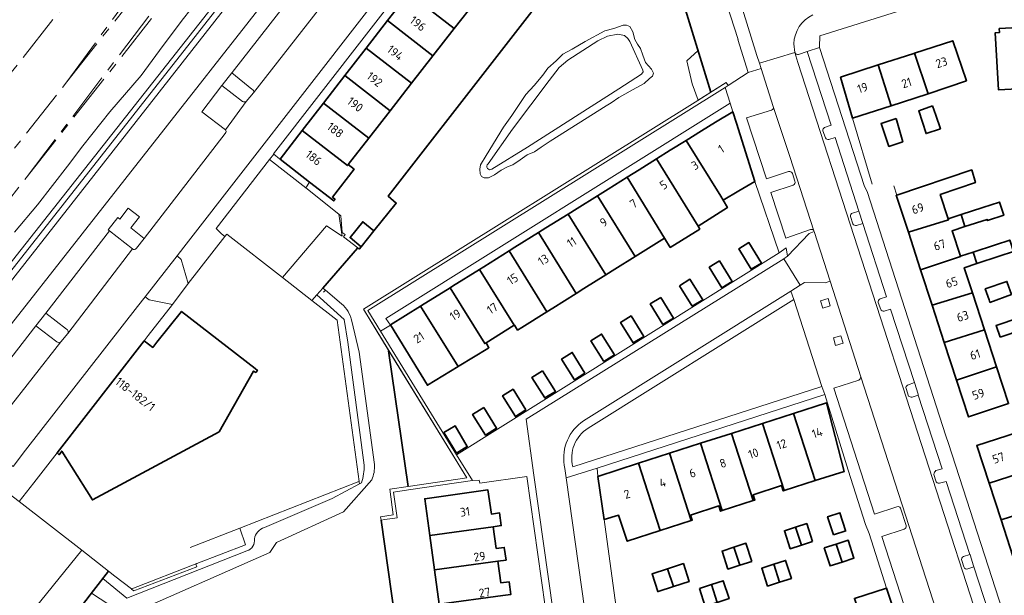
# Model space of a CAD drawing. Extents: x 150256 to 156914, y 461459 to 469481.
# Tile 329 of 656: x 155300 to 155453, y 464034 to 464124. Entities that reach past the tile are written whole.
import ezdxf
from ezdxf.enums import TextEntityAlignment as Align

# ---------------------------------------------------------------- set-up
doc = ezdxf.new("R2010")
doc.units = 0
doc.header["$LTSCALE"] = 0.75
doc.linetypes.add('AM-AS', pattern=[16, 10, -2, 2, -2])
for name, color, linetype, lineweight in [('B-RO-AM-AS_SPOOR-G', 251, 'AM-AS', 18), ('B-RO-GK-BESCHOEIING-G', 251, 'GK-BESCHOEIING', 35), ('B-RO-GR-BEPLANTING_CULTUUR_BODEMBEDEKKER-GV', 251, 'CONTINUOUS', 18), ('B-RO-GR-BEPLANTING_CULTUUR_BOSPLANTSOEN-GV', 251, 'CONTINUOUS', 18), ('B-RO-GR-BEPLANTING_CULTUUR_HEESTERS-GV', 251, 'CONTINUOUS', 18), ('B-RO-GR-GROENVOORZIENING-GV', 251, 'CONTINUOUS', 18), ('B-RO-IE-TERREINAFSCHEIDING_KUNSTMATIG_HEKWERK-G', 251, 'IE-TERREINAFSCHEIDING-KUNSTMATIG', 18), ('B-RO-IE-TERREINAFSCHEIDING_KUNSTMATIG_MUUR-G', 251, 'IE-TERREINAFSCHEIDING-KUNSTMATIG-DICHT', 18), ('B-RO-IE-TERREINAFSCHEIDING_KUNSTMATIG_MUUR-GV', 251, 'CONTINUOUS', 18), ('B-RO-KW-KUNSTWERK_GELUIDSWERING_SCHERM-G', 251, 'CONTINUOUS', 18), ('B-RO-OG-BEBOUWING-GV', 6, 'CONTINUOUS', 35), ('B-RO-OG-BEBOUWING-T18', 1, 'CONTINUOUS', 18), ('B-RO-OG-TERREIN_CULTUURSCHEIDING-GV', 251, 'CONTINUOUS', 18), ('B-RO-OG-WATER_MEER-GV', 251, 'CONTINUOUS', 18), ('B-RO-OG-WATER_SLOOT-GV', 251, 'CONTINUOUS', 18), ('B-RO-VH-VERHARDING_ASFALT-GV', 251, 'CONTINUOUS', 18), ('B-RO-VH-VERHARDING_BETONSTRAATSTEEN-GV', 251, 'CONTINUOUS', 18), ('B-RO-VH-VERHARDING_HALFVERHARDING-GV', 251, 'CONTINUOUS', 18), ('B-RO-VH-VERHARDING_TEGEL-GV', 251, 'CONTINUOUS', 18)]:
    doc.layers.add(name, color=color, linetype=linetype, lineweight=lineweight)
doc.styles.add('NLCS-ISO-M200-T18', font='NLCS-ISO.ttf', dxfattribs={"height": 360})
doc.linetypes.add('GK-BESCHOEIING', pattern='A,30,-5,[1,NLCS.SHX,S=1,R=0,X=0,Y=0],-5', length=40)
doc.linetypes.add('IE-TERREINAFSCHEIDING-KUNSTMATIG', pattern='A,4,[82,NLCS.SHX,S=0.75,R=90,X=0,Y=0],4,-2', length=10)
doc.linetypes.add('IE-TERREINAFSCHEIDING-KUNSTMATIG-DICHT', pattern='A,8,-1,[82,NLCS.SHX,S=0.75,R=90,X=0,Y=0],-1', length=10)

msp = doc.modelspace()

# ---------------------------------------------------------------- linework, layer by layer
at = {"layer": 'B-RO-AM-AS_SPOOR-G'}
for points in [[(155134.281, 463907.631), (155211.056, 464004.657), (155369.251, 464205.586)], [(155300.611, 464099.082), (155360.984, 464178.704)], [(155300.611, 464099.082), (155362.427, 464177.601)], [(155306.956, 464114.013), (155334.905, 464152.335)], [(155306.956, 464114.013), (155336.312, 464151.301)], [(155263.573, 464058.908), (155306.956, 464114.013)], [(155287.43, 464082.339), (155300.611, 464099.082)]]:
    msp.add_lwpolyline(points, dxfattribs=at)
at = {"layer": 'B-RO-GK-BESCHOEIING-G'}
for points in [[(155354.624, 464090.871), (155358.09, 464095.172), (155356.851, 464096.232), (155389.84, 464138.741), (155390.979, 464137.857), (155395.489, 464143.547), (155396.923, 464142.276), (155398.184, 464140.745), (155398.808, 464138.863), (155406.93, 464112.398)], [(155352.069, 464088.185), (155346.679, 464081.996)], [(155352.344, 464088.035), (155352.65, 464088.415)], [(155346.809, 464081.343), (155347.085, 464081.655)], [(155359.914, 464051.194), (155356.863, 464072.254)], [(155362.34, 463999.32), (155355.732, 464045.961)], [(155313.402, 464038.048), (155311.092, 464035.048)], [(155311.092, 464035.048), (155306.485, 464029.003)]]:
    msp.add_lwpolyline(points, dxfattribs=at)
at = {"layer": 'B-RO-GR-BEPLANTING_CULTUUR_BODEMBEDEKKER-GV'}
for points in [[(155340.4, 464083.636), (155347.232, 464091.67), (155349.528, 464090.153), (155349.692, 464090.045), (155349.171, 464093.464), (155344.034, 464097.565), (155338.417, 464101.933), (155330.103, 464091.24), (155330.876, 464090.449), (155331.482, 464089.988), (155331.766, 464090.352)], [(155289.663, 464037.334), (155294.485, 464033.535), (155294.528, 464033.59), (155295.089, 464034.301), (155300.236, 464030.178), (155309.251, 464041.277), (155299.551, 464048.822), (155297.981, 464050.043), (155288.722, 464038.113)]]:
    msp.add_lwpolyline(points, close=True, dxfattribs=at)
at = {"layer": 'B-RO-GR-BEPLANTING_CULTUUR_BOSPLANTSOEN-GV'}
for points in [[(155392.637, 464112.918), (155396.179, 464115.214), (155396.406, 464115.586), (155396.392, 464115.824), (155394.331, 464120.265), (155394.066, 464120.728), (155393.511, 464121.179), (155392.492, 464121.399), (155390.888, 464121.1), (155389.378, 464120.356), (155384.737, 464117.379), (155383.374, 464116.225), (155381.829, 464114.222), (155376.148, 464106.681), (155372.338, 464101.256)], [(155372.939, 464100.464), (155378.455, 464103.854), (155392.637, 464112.918)]]:
    msp.add_lwpolyline(points, dxfattribs=at)
msp.add_lwpolyline([(155372.338, 464101.256, 0.9933473), (155372.939, 464100.464)], format="xyb", dxfattribs=at)
at = {"layer": 'B-RO-GR-BEPLANTING_CULTUUR_HEESTERS-GV'}
msp.add_lwpolyline([(155344.624, 464098.445), (155340.036, 464101.988), (155339.959, 464102.052), (155339.076, 464102.78), (155338.417, 464101.933), (155344.034, 464097.565)], close=True, dxfattribs=at)
at = {"layer": 'B-RO-GR-GROENVOORZIENING-GV'}
for points in [[(155116.174, 463851.981), (155156.636, 463904.508), (155216.117, 463980.966), (155232.269, 464001.833), (155266.625, 464045.914), (155358.47, 464162.41), (155380.988, 464191.245)], [(155326.264, 464125.365), (155324.847, 464123.575), (155321.333, 464118.885), (155318.479, 464115.01), (155313.627, 464109.351), (155309.418, 464104.072), (155307.015, 464100.905), (155302.392, 464094.888), (155298.827, 464090.688)], [(155429.928, 464093.952), (155428.941, 464093.613)], [(155429.558, 464091.724), (155430.555, 464092.03), (155429.928, 464093.952)], [(155428.623, 464093.092), (155428.974, 464091.955)], [(155437.245, 464066.37), (155437.601, 464065.225)], [(155439.151, 464065.369), (155439.124, 464065.496), (155438.54, 464067.315), (155437.472, 464066.915)], [(155438.212, 464065.065), (155439.151, 464065.369)], [(155446.834, 464038.401), (155447.774, 464038.725), (155447.722, 464038.836), (155447.2, 464040.546), (155447.131, 464040.619), (155446.17, 464040.288)], [(155445.905, 464039.686), (155446.241, 464038.677)]]:
    msp.add_lwpolyline(points, dxfattribs=at)
for points in [[(155428.941, 464093.613, 0.4492854), (155428.623, 464093.092)], [(155428.974, 464091.955, 0.3344131), (155429.558, 464091.724)], [(155437.472, 464066.915, 0.3683393), (155437.245, 464066.37)], [(155437.601, 464065.225, 0.1962294), (155438.212, 464065.065)], [(155446.17, 464040.288, 0.4370165), (155445.905, 464039.686)], [(155446.241, 464038.677, 0.5766143), (155446.834, 464038.401)]]:
    msp.add_lwpolyline(points, format="xyb", dxfattribs=at)
for points in [[(155425.488, 464079.208), (155425.135, 464080.355), (155423.988, 464080.003), (155424.341, 464078.856)], [(155427.459, 464073.445), (155427.106, 464074.592), (155425.959, 464074.24), (155426.312, 464073.093)]]:
    msp.add_lwpolyline(points, close=True, dxfattribs=at)
at = {"layer": 'B-RO-IE-TERREINAFSCHEIDING_KUNSTMATIG_HEKWERK-G'}
for points in [[(155344.034, 464097.565), (155344.624, 464098.445)], [(155344.034, 464097.565), (155349.49, 464093.21)], [(155349.668, 464090.62), (155349.49, 464093.21)], [(155349.668, 464090.62), (155350.129, 464090.298)]]:
    msp.add_lwpolyline(points, dxfattribs=at)
at = {"layer": 'B-RO-IE-TERREINAFSCHEIDING_KUNSTMATIG_MUUR-G'}
for points in [[(155404.889, 464111.116), (155409.321, 464113.9), (155409.649, 464113.432)], [(155355.662, 464075.293), (155353.696, 464078.489), (155409.178, 464113.155)], [(155404.889, 464111.116), (155352.977, 464078.687), (155369.053, 464052.502), (155359.914, 464051.194)], [(155428.945, 464108.377), (155431.967, 464098.113)], [(155435.346, 464097.858), (155435.826, 464096.436)], [(155367.423, 464056.106), (155355.662, 464075.293)], [(155352.296, 464051.951), (155333.773, 464044.708)], [(155359.914, 464051.194), (155357.068, 464050.768), (155357.617, 464046.758), (155355.646, 464046.447), (155355.732, 464045.961)], [(155355.732, 464045.961), (155356.289, 464046.059), (155358.212, 464046.315), (155357.651, 464050.285), (155359.992, 464050.67), (155369.931, 464052.085)], [(155326.086, 464041.72), (155333.773, 464044.708)], [(155327.122, 464039.199), (155317.019, 464035.286)]]:
    msp.add_lwpolyline(points, dxfattribs=at)
at = {"layer": 'B-RO-IE-TERREINAFSCHEIDING_KUNSTMATIG_MUUR-GV'}
for points in [[(155464.945, 464299.568), (155464.956, 464299.581), (155464.266, 464300.167), (155463.852, 464299.557), (155461.975, 464296.171), (155459.388, 464291.115), (155456.376, 464285.858), (155447.254, 464272.349), (155446.574, 464271.343), (155439.242, 464261.577), (155432.637, 464254.009), (155413.348, 464231.91), (155406.028, 464222.991), (155380.988, 464191.245), (155358.47, 464162.41), (155266.625, 464045.914), (155232.269, 464001.833), (155216.117, 463980.966), (155156.636, 463904.508), (155116.174, 463851.981)], [(155119.645, 463855.422), (155138.547, 463880.029), (155140.51, 463882.584), (155204.788, 463965.338), (155228.776, 463996.22), (155270.955, 464049.907), (155285.885, 464068.911), (155337.845, 464135.049)]]:
    msp.add_lwpolyline(points, dxfattribs=at)
at = {"layer": 'B-RO-KW-KUNSTWERK_GELUIDSWERING_SCHERM-G'}
msp.add_lwpolyline([(155064.889, 463786.858), (155070.394, 463792.662), (155078.894, 463803.555), (155097.658, 463828.104), (155116.174, 463851.981), (155156.636, 463904.508), (155216.117, 463980.966), (155232.269, 464001.833), (155266.625, 464045.914), (155358.47, 464162.41), (155380.988, 464191.245), (155406.028, 464222.991), (155413.348, 464231.91), (155439.241, 464261.576)], dxfattribs=at)
at = {"layer": 'B-RO-OG-BEBOUWING-GV'}
for points in [[(155360.057, 464127.779), (155367.098, 464122.302), (155370.419, 464126.56), (155363.368, 464132.044)], [(155356.745, 464123.513), (155363.777, 464118.044), (155367.098, 464122.302), (155360.057, 464127.779)], [(155353.434, 464119.248), (155360.456, 464113.786), (155363.777, 464118.044), (155356.745, 464123.513)], [(155456.13, 464112.369), (155455.622, 464122.483), (155451.72, 464122.275), (155451.753, 464121.657), (155451.108, 464121.623), (155451.579, 464112.788), (155454.552, 464112.947), (155454.587, 464112.287)], [(155438.569, 464118.469), (155440.691, 464112.153), (155446.627, 464114.185), (155444.5, 464120.398)], [(155360.456, 464113.786), (155353.434, 464119.248), (155350.123, 464114.982), (155357.135, 464109.528)], [(155440.691, 464112.153), (155438.569, 464118.469), (155438.444, 464118.428), (155432.917, 464116.63), (155434.937, 464110.303), (155438.587, 464111.476)], [(155432.917, 464116.63), (155427.074, 464114.73), (155428.945, 464108.377), (155434.937, 464110.303)], [(155346.812, 464110.716), (155353.814, 464105.27), (155357.135, 464109.528), (155350.123, 464114.982)], [(155353.814, 464105.27), (155346.812, 464110.716), (155343.5, 464106.451), (155350.493, 464101.012), (155350.636, 464101.195)], [(155410.331, 464109.337), (155407.669, 464107.764), (155405.463, 464106.387), (155403.082, 464104.902), (155408.469, 464096.266), (155408.831, 464095.645), (155411.272, 464097.076), (155413.783, 464098.549), (155410.894, 464107.579)], [(155441.353, 464110.262), (155439.215, 464109.514), (155440.35, 464105.973), (155442.595, 464106.715), (155441.856, 464108.824)], [(155435.725, 464108.293), (155433.378, 464107.559), (155434.59, 464103.975), (155436.73, 464104.699)], [(155340.036, 464101.988), (155344.624, 464098.445), (155348.407, 464095.523), (155348.598, 464095.762), (155348.184, 464096.104), (155351.546, 464100.446), (155350.636, 464101.195), (155350.493, 464101.012), (155343.5, 464106.451)], [(155408.831, 464095.645), (155408.469, 464096.266), (155403.082, 464104.902), (155400.635, 464103.375), (155398.501, 464102.043), (155404.945, 464091.589), (155409.514, 464094.479)], [(155404.945, 464091.589), (155398.501, 464102.043), (155395.808, 464100.363), (155393.92, 464099.185), (155399.743, 464089.749), (155400.636, 464088.301), (155405.225, 464091.134)], [(155437.603, 464090.644), (155443.841, 464092.599), (155443.792, 464092.749), (155442.565, 464096.506), (155448.023, 464098.357), (155447.454, 464100.326), (155435.826, 464096.436), (155435.731, 464096.404)], [(155389.338, 464096.327), (155395.167, 464086.881), (155396.853, 464087.938), (155399.743, 464089.749), (155393.92, 464099.185), (155390.98, 464097.352)], [(155384.756, 464093.469), (155390.607, 464084.023), (155392.032, 464084.916), (155395.167, 464086.881), (155389.338, 464096.327), (155386.153, 464094.34)], [(155446.4, 464091.531), (155449.827, 464092.65), (155449.895, 464092.454), (155452.427, 464093.281), (155451.751, 464095.349), (155449.185, 464094.511), (155445.797, 464093.404)], [(155352.65, 464088.415), (155354.624, 464090.871), (155352.878, 464092.291), (155350.905, 464089.835)], [(155390.607, 464084.023), (155384.756, 464093.469), (155381.325, 464091.328), (155380.176, 464090.611), (155386.045, 464081.163), (155387.211, 464081.894)], [(155443.841, 464092.599), (155437.603, 464090.644), (155439.496, 464084.822), (155445.703, 464086.896), (155445.696, 464086.916), (155444.403, 464090.879), (155446.4, 464091.531), (155445.797, 464093.404), (155443.792, 464092.749)], [(155375.595, 464087.753), (155381.478, 464078.3), (155382.39, 464078.872), (155386.045, 464081.163), (155380.176, 464090.611), (155376.498, 464088.316)], [(155414.824, 464085.859), (155412.844, 464089.044), (155411.256, 464088.055), (155413.209, 464084.914)], [(155451.113, 464088.695), (155447.684, 464087.565), (155448.263, 464085.809), (155451.692, 464086.939), (155453.94, 464087.68), (155453.361, 464089.436)], [(155371.013, 464084.894), (155376.4, 464076.221), (155376.438, 464076.245), (155376.935, 464075.452), (155377.569, 464075.849), (155381.478, 464078.3), (155375.595, 464087.753), (155371.67, 464085.304)], [(155441.289, 464079.306), (155447.545, 464081.254), (155446.272, 464085.153), (155448.263, 464085.809), (155447.684, 464087.565), (155445.696, 464086.916), (155445.703, 464086.896), (155439.496, 464084.822)], [(155408.644, 464082.044), (155410.242, 464083.023), (155408.268, 464086.198), (155406.677, 464085.208)], [(155366.432, 464082.036), (155371.83, 464073.358), (155372.06, 464073.502), (155376.4, 464076.221), (155371.013, 464084.894), (155366.843, 464082.292)], [(155402.09, 464082.357), (155404.055, 464079.197), (155405.673, 464080.162), (155403.69, 464083.352)], [(155450.132, 464080.142), (155450.261, 464079.767), (155453.639, 464080.967), (155452.964, 464082.867), (155452.909, 464083.025), (155449.539, 464081.86)], [(155361.851, 464079.178), (155367.705, 464069.806), (155367.865, 464069.904), (155372.295, 464072.611), (155372.486, 464072.728), (155372.06, 464073.502), (155371.83, 464073.358), (155366.432, 464082.036), (155362.015, 464079.28)], [(155399.147, 464080.528), (155397.525, 464079.52), (155399.495, 464076.351), (155401.136, 464077.328)], [(155441.289, 464079.306), (155443.159, 464073.553), (155449.428, 464075.486), (155447.545, 464081.254)], [(155318.924, 464073.778), (155305.415, 464056.388), (155305.721, 464056.117), (155306.152, 464056.672), (155307.639, 464054.303), (155310.905, 464049.099), (155330.6, 464059.674), (155335.932, 464069.092), (155336.271, 464068.879), (155336.527, 464069.208), (155336.186, 464069.473), (155324.761, 464078.355), (155320.898, 464073.592), (155320.266, 464072.764)], [(155367.705, 464069.806), (155361.851, 464079.178), (155357.188, 464076.268), (155362.922, 464066.884)], [(155396.53, 464074.472), (155394.544, 464077.667), (155392.921, 464076.658), (155394.898, 464073.478)], [(155451.847, 464074.362), (155455.372, 464075.556), (155454.759, 464077.367), (155451.234, 464076.173)], [(155445.068, 464067.678), (155451.299, 464069.758), (155449.428, 464075.486), (155443.159, 464073.553)], [(155390.319, 464070.589), (155391.968, 464071.629), (155389.979, 464074.829), (155388.323, 464073.799)], [(155387.394, 464068.793), (155385.408, 464071.987), (155383.753, 464070.959), (155385.74, 464067.763)], [(155451.299, 464069.758), (155445.068, 464067.678), (155446.921, 464061.978), (155453.163, 464064.048)], [(155380.806, 464069.126), (155379.16, 464068.104), (155381.14, 464064.919), (155382.804, 464065.912)], [(155378.228, 464063.071), (155376.231, 464066.283), (155374.591, 464065.263), (155376.6, 464062.032)], [(155371.675, 464063.45), (155369.934, 464062.369), (155371.931, 464059.159), (155373.676, 464060.231)], [(155419.784, 464062.533), (155423.156, 464052.082), (155427.645, 464053.529), (155424.904, 464064.182)], [(155414.968, 464060.982), (155418.34, 464050.529), (155423.156, 464052.082), (155419.784, 464062.533)], [(155367.453, 464056.335), (155369.116, 464057.362), (155367.233, 464060.614), (155365.484, 464059.538)], [(155418.34, 464050.529), (155414.968, 464060.982), (155410.152, 464059.43), (155413.524, 464048.977), (155413.779, 464049.059), (155413.513, 464049.885), (155417.9, 464051.308), (155418.179, 464050.477)], [(155405.335, 464057.879), (155408.708, 464047.423), (155413.524, 464048.977), (155410.152, 464059.43)], [(155456.416, 464053.706), (155454.503, 464059.58), (155448.235, 464057.539), (155450.145, 464051.674)], [(155400.519, 464056.328), (155403.89, 464045.878), (155404.042, 464045.927), (155403.797, 464046.738), (155408.177, 464048.18), (155408.453, 464047.341), (155408.708, 464047.423), (155405.335, 464057.879)], [(155399.075, 464044.322), (155403.89, 464045.878), (155400.519, 464056.328), (155395.703, 464054.777)], [(155390.387, 464046.03), (155392.615, 464046.715), (155393.955, 464042.667), (155399.075, 464044.322), (155395.703, 464054.777), (155389.408, 464052.749), (155390.354, 464046.02)], [(155452, 464045.977), (155458.26, 464048.042), (155456.416, 464053.706), (155450.145, 464051.674)], [(155363.281, 464043.587), (155373.13, 464044.937), (155374.388, 464045.109), (155374.119, 464047.063), (155372.855, 464046.889), (155372.302, 464050.663), (155362.503, 464049.263)], [(155453.833, 464040.349), (155460.121, 464042.325), (155458.26, 464048.042), (155452, 464045.977)], [(155425.976, 464043.684), (155427.874, 464044.287), (155427.864, 464044.318), (155426.981, 464047.088), (155425.073, 464046.47)], [(155364.015, 464038.23), (155373.878, 464039.582), (155375.138, 464039.752), (155374.854, 464041.716), (155373.604, 464041.553), (155373.13, 464044.937), (155363.281, 464043.587)], [(155420.106, 464044.86), (155418.371, 464044.298), (155419.277, 464041.503), (155421.009, 464042.062)], [(155422.74, 464042.62), (155421.832, 464045.419), (155420.106, 464044.86), (155421.009, 464042.062)], [(155411.434, 464038.951), (155410.52, 464041.753), (155408.671, 464041.154), (155409.581, 464038.347)], [(155413.286, 464039.555), (155412.378, 464042.355), (155410.52, 464041.753), (155411.434, 464038.951)], [(155424.554, 464041.637), (155425.459, 464038.846), (155427.309, 464039.446), (155426.404, 464042.236)], [(155427.309, 464039.446), (155429.159, 464040.046), (155428.27, 464042.841), (155426.404, 464042.236)], [(155364.748, 464032.881), (155374.626, 464034.235), (155375.88, 464034.413), (155375.608, 464036.379), (155374.346, 464036.2), (155373.878, 464039.582), (155364.015, 464038.23)], [(155400.226, 464038.417), (155401.123, 464035.634), (155403.558, 464036.418), (155402.665, 464039.207)], [(155416.701, 464039.091), (155414.852, 464038.494), (155415.758, 464035.701), (155417.606, 464036.3)], [(155416.701, 464039.091), (155417.606, 464036.3), (155419.454, 464036.899), (155418.55, 464039.687)], [(155401.123, 464035.634), (155400.226, 464038.417), (155397.802, 464037.631), (155398.688, 464034.849), (155398.733, 464034.863)], [(155405.163, 464035.35), (155406.068, 464032.559), (155407.922, 464033.16), (155407.017, 464035.949)], [(155407.922, 464033.16), (155409.775, 464033.761), (155408.871, 464036.548), (155407.017, 464035.949)], [(155432.582, 464023.399), (155437.628, 464025.042), (155434.189, 464035.387), (155429.232, 464033.788)]]:
    msp.add_lwpolyline(points, close=True, dxfattribs=at)
at = {"layer": 'B-RO-OG-TERREIN_CULTUURSCHEIDING-GV'}
for points in [[(155372.364, 464170.78), (155341.85, 464131.905), (155289.977, 464065.817), (155274.998, 464046.734), (155233.275, 463993.577), (155208.865, 463962.17), (155146.824, 463882.344)], [(155331.564, 464106.58), (155327.907, 464109.367), (155330.993, 464113.418), (155331.063, 464113.506), (155332.567, 464115.41), (155332.591, 464115.441), (155345.331, 464131.817), (155348.942, 464129.02)], [(155293.799, 464065.425), (155302.136, 464076.143), (155303.651, 464078.108), (155313.535, 464090.865), (155313.352, 464091.008), (155314.864, 464092.942), (155315.163, 464092.703), (155316.474, 464094.375), (155318.2, 464093.04), (155316.885, 464091.332), (155318.927, 464089.707), (155331.528, 464106.004)], [(155353.082, 464054.508), (155350.556, 464073.585), (155350.011, 464077.1), (155345.744, 464080.923), (155344.994, 464080.062), (155348.908, 464077.018), (155352.308, 464051.953)], [(155385.528, 464054.221), (155424.178, 464066.697), (155419.816, 464080.201), (155387.887, 464060.215)], [(155337.622, 464044.79), (155348.135, 464049.311), (155352.357, 464051.588), (155352.32, 464051.863), (155352.308, 464051.953), (155352.296, 464051.951), (155333.773, 464044.708), (155334.66, 464042.123), (155327.122, 464039.199), (155326.959, 464039.136), (155327.118, 464038.723), (155317.36, 464034.97), (155316.994, 464035.254), (155316.975, 464035.269), (155314.395, 464037.276), (155313.402, 464038.048)], [(155352.308, 464051.953), (155352.32, 464051.863), (155352.357, 464051.588), (155352.691, 464051.768)], [(155313.402, 464038.048), (155312.525, 464036.909), (155316.233, 464033.824), (155334.893, 464041.197)]]:
    msp.add_lwpolyline(points, dxfattribs=at)
for points in [[(155406.93, 464112.398), (155409.321, 464113.9), (155409.649, 464113.432), (155412.756, 464115.438), (155411.122, 464120.593), (155411.162, 464120.595), (155404.627, 464140.918), (155398.698, 464139.194), (155398.808, 464138.863), (155404.941, 464118.878), (155403.187, 464117.245), (155404.049, 464113.681), (155404.951, 464111.155)], [(155349.171, 464093.464), (155349.692, 464090.045), (155349.528, 464090.153), (155347.232, 464091.67), (155340.4, 464083.636), (155344.994, 464080.062), (155345.744, 464080.923), (155346.679, 464081.996), (155352.069, 464088.185), (155352.102, 464088.223), (155349.89, 464089.945), (155350.129, 464090.298), (155349.668, 464090.62), (155349.49, 464093.21)], [(155300.236, 464030.178), (155303.714, 464031.092), (155306.485, 464029.003), (155310.746, 464034.594), (155311.092, 464035.048), (155312.525, 464036.909), (155313.402, 464038.048), (155309.251, 464041.277)]]:
    msp.add_lwpolyline(points, close=True, dxfattribs=at)
for points in [[(155331.528, 464106.004, 0.3646786), (155331.564, 464106.58)], [(155387.887, 464060.215, 0.3351308), (155385.528, 464054.221)], [(155352.691, 464051.768, 0.0967247), (155353.082, 464054.508)], [(155336.065, 464043.03, -0.2915252), (155337.622, 464044.79)], [(155334.893, 464041.197, 0.3710299), (155336.065, 464043.03)]]:
    msp.add_lwpolyline(points, format="xyb", dxfattribs=at)
at = {"layer": 'B-RO-OG-WATER_MEER-GV'}
for points in [[(155389.84, 464138.741), (155356.851, 464096.232), (155358.09, 464095.172), (155354.624, 464090.871), (155352.65, 464088.415), (155352.344, 464088.035), (155352.102, 464088.223), (155352.069, 464088.185), (155346.679, 464081.996), (155347.085, 464081.655), (155349.576, 464079.559)], [(155361.521, 464005.1), (155355.732, 464045.961), (155355.646, 464046.447), (155357.617, 464046.758), (155357.068, 464050.768), (155359.914, 464051.194), (155356.863, 464072.254), (155356.843, 464072.389), (155352.977, 464078.687), (155404.889, 464111.116), (155404.951, 464111.155), (155404.049, 464113.681), (155403.187, 464117.245), (155404.941, 464118.878), (155398.808, 464138.863)], [(155351.206, 464076.841), (155352.306, 464072.016), (155354.708, 464054.566)], [(155354.29, 464052.216), (155349.881, 464047.226), (155339.466, 464042.481), (155338.46, 464040.932), (155316.129, 464031.083), (155310.746, 464034.594), (155306.485, 464029.003), (155300.765, 464021.71), (155299.576, 464022.655), (155266.436, 463979.986), (155267.588, 463979.086), (155261.933, 463971.73), (155258.219, 463967.034), (155258.203, 463967.014), (155257.125, 463965.616), (155253.544, 463960.855), (155247.93, 463953.68), (155246.736, 463954.598), (155213.559, 463912.008), (155214.748, 463911.077), (155209.088, 463903.772), (155206.483, 463900.472), (155208.03, 463899.101)]]:
    msp.add_lwpolyline(points, dxfattribs=at)
msp.add_lwpolyline([(155376.204, 464101.139), (155375.476, 464100.874), (155374.351, 464100.278), (155373.325, 464099.55), (155372.432, 464099.12), (155371.737, 464099.12), (155371.307, 464099.319), (155371.141, 464099.716), (155371.075, 464100.444), (155371.174, 464101.106), (155372.068, 464102.595), (155374.715, 464106.963), (155376.039, 464108.783), (155378.19, 464112.026), (155379.513, 464113.416), (155380.87, 464115.037), (155381.631, 464116.129), (155382.922, 464117.287), (155383.947, 464118.28), (155385.403, 464119.074), (155387.422, 464120.265), (155390.466, 464121.953), (155391.856, 464122.284), (155393.345, 464122.813), (155393.842, 464122.813), (155394.371, 464122.615), (155394.834, 464121.788), (155395.132, 464120.563), (155395.529, 464119.868), (155395.992, 464119.173), (155396.39, 464118.148), (155396.787, 464117.022), (155397.746, 464115.964), (155398.011, 464115.368), (155397.879, 464114.905), (155397.415, 464114.508), (155396.588, 464113.746), (155395.364, 464113.085), (155392.65, 464111.596), (155391.459, 464110.735), (155390.665, 464110.272), (155381.962, 464104.812), (155380.572, 464103.852), (155379.546, 464103.124), (155378.421, 464102.694), (155377.329, 464101.9)], close=True, dxfattribs=at)
for points in [[(155349.576, 464079.559, -0.1590909), (155351.206, 464076.841)], [(155354.708, 464054.566, -0.1165417), (155354.29, 464052.216)]]:
    msp.add_lwpolyline(points, format="xyb", dxfattribs=at)
at = {"layer": 'B-RO-OG-WATER_SLOOT-GV'}
for points in [[(155376.204, 464101.139), (155377.329, 464101.9), (155378.421, 464102.694), (155379.546, 464103.124), (155380.572, 464103.852), (155381.962, 464104.812), (155390.665, 464110.272), (155391.459, 464110.735), (155392.65, 464111.596), (155395.364, 464113.085), (155396.588, 464113.746), (155397.415, 464114.508), (155397.879, 464114.905), (155398.011, 464115.368), (155397.746, 464115.964), (155396.787, 464117.022), (155396.39, 464118.148), (155395.992, 464119.173), (155395.529, 464119.868), (155395.132, 464120.563), (155394.834, 464121.788), (155394.371, 464122.615), (155393.842, 464122.813), (155393.345, 464122.813), (155391.856, 464122.284), (155390.466, 464121.953), (155387.422, 464120.265), (155385.403, 464119.074), (155383.947, 464118.28), (155382.922, 464117.287), (155381.631, 464116.129), (155380.87, 464115.037), (155379.513, 464113.416), (155378.19, 464112.026), (155376.039, 464108.783), (155374.715, 464106.963), (155372.068, 464102.595), (155371.174, 464101.106), (155371.075, 464100.444), (155371.141, 464099.716), (155371.307, 464099.319), (155371.737, 464099.12), (155372.432, 464099.12), (155373.325, 464099.55), (155374.351, 464100.278), (155375.476, 464100.874)], [(155356.843, 464072.389), (155356.863, 464072.254), (155359.914, 464051.194), (155369.053, 464052.502)]]:
    msp.add_lwpolyline(points, close=True, dxfattribs=at)
for points in [[(155372.338, 464101.256), (155376.148, 464106.681), (155381.829, 464114.222), (155383.374, 464116.225), (155384.737, 464117.379), (155389.378, 464120.356), (155390.888, 464121.1), (155392.492, 464121.399), (155393.511, 464121.179), (155394.066, 464120.728), (155394.331, 464120.265), (155396.392, 464115.824), (155396.406, 464115.586), (155396.179, 464115.214)], [(155396.179, 464115.214), (155392.637, 464112.918), (155378.455, 464103.854), (155372.939, 464100.464)], [(155346.679, 464081.996), (155345.744, 464080.923), (155350.011, 464077.1), (155350.556, 464073.585), (155353.082, 464054.508)], [(155349.576, 464079.559), (155347.085, 464081.655), (155346.679, 464081.996)], [(155354.708, 464054.566), (155352.306, 464072.016), (155351.206, 464076.841)], [(155334.893, 464041.197), (155316.233, 464033.824), (155312.525, 464036.909), (155311.092, 464035.048), (155310.746, 464034.594), (155316.129, 464031.083), (155338.46, 464040.932), (155339.466, 464042.481), (155349.881, 464047.226), (155354.29, 464052.216)], [(155352.691, 464051.768), (155352.357, 464051.588), (155348.135, 464049.311), (155337.622, 464044.79)]]:
    msp.add_lwpolyline(points, dxfattribs=at)
for points in [[(155372.939, 464100.464, -0.9933473), (155372.338, 464101.256)], [(155351.206, 464076.841, 0.1590909), (155349.576, 464079.559)], [(155353.082, 464054.508, -0.0967247), (155352.691, 464051.768)], [(155354.29, 464052.216, 0.1165417), (155354.708, 464054.566)], [(155337.622, 464044.79, 0.2915252), (155336.065, 464043.03)], [(155336.065, 464043.03, -0.3710299), (155334.893, 464041.197)]]:
    msp.add_lwpolyline(points, format="xyb", dxfattribs=at)
at = {"layer": 'B-RO-VH-VERHARDING_ASFALT-GV'}
for points in [[(155457.682, 464284.517), (155453.279, 464278.128), (155448.266, 464271.107), (155442.349, 464262.966), (155437.161, 464256.188), (155435.871, 464254.812), (155433.956, 464252.51), (155427.883, 464245.587), (155420.03, 464236.811), (155411.984, 464227.263), (155405.402, 464219.076), (155402.594, 464215.584), (155371.439, 464176.393), (155338.56, 464134.488), (155286.653, 464068.331), (155289.977, 464065.817), (155341.85, 464131.905), (155372.364, 464170.78)], [(155297.443, 464062.024), (155296.275, 464060.492), (155294.093, 464057.702), (155298.595, 464054.265), (155300.536, 464056.802), (155317.901, 464079.142), (155319.092, 464080.634), (155324.059, 464086.986), (155325.104, 464088.335), (155353.107, 464124.371), (155354.94, 464126.708), (155350.419, 464130.238), (155349.555, 464129.111)], [(155348.942, 464129.02), (155335.898, 464112.288), (155334.792, 464110.945), (155331.564, 464106.58)], [(155331.528, 464106.004), (155318.927, 464089.707), (155317.731, 464088.196)], [(155317.115, 464088.068), (155307.077, 464074.932), (155306.005, 464073.655), (155297.411, 464062.648)]]:
    msp.add_lwpolyline(points, dxfattribs=at)
msp.add_lwpolyline([(155419.961, 464118.569), (155414.507, 464116.901), (155414.768, 464116.075), (155416.633, 464110.18), (155419.202, 464102.416), (155422.952, 464090.848), (155422.975, 464090.776), (155425.454, 464083.057), (155430.221, 464068.189), (155444.602, 464023.654), (155450.092, 464025.424), (155420.446, 464117)], close=True, dxfattribs=at)
for points in [[(155331.564, 464106.58, -0.3646786), (155331.528, 464106.004)], [(155317.731, 464088.196, -0.5261929), (155317.115, 464088.068)]]:
    msp.add_lwpolyline(points, format="xyb", dxfattribs=at)
at = {"layer": 'B-RO-VH-VERHARDING_BETONSTRAATSTEEN-GV'}
for points in [[(155414.56, 464135.422), (155409.249, 464133.746), (155409.633, 464132.536), (155414.053, 464118.082), (155414.507, 464116.901), (155419.961, 464118.569), (155419.825, 464119.903)], [(155348.942, 464129.02), (155345.331, 464131.817), (155332.591, 464115.441), (155332.567, 464115.41), (155335.682, 464112.887)], [(155335.898, 464112.288), (155348.942, 464129.02)], [(155419.961, 464118.569), (155420.446, 464117), (155450.092, 464025.424), (155450.464, 464025.53)], [(155424.604, 464106.915), (155425.6, 464107.294), (155421.899, 464118.705), (155420.566, 464118.241)], [(155330.993, 464113.418), (155327.907, 464109.367), (155331.564, 464106.58), (155334.792, 464110.945)], [(155334.207, 464110.937), (155330.993, 464113.418)], [(155416.339, 464109.625), (155412.477, 464108.41), (155415.567, 464098.973), (155419.004, 464100.101)], [(155422.952, 464090.848), (155419.202, 464102.416), (155416.633, 464110.18)], [(155424.721, 464105.322), (155424.328, 464106.411)], [(155428.941, 464093.613), (155429.928, 464093.952), (155426.245, 464105.376), (155425.281, 464105.072)], [(155419.609, 464099.793), (155419.993, 464098.566)], [(155419.705, 464097.973), (155416.256, 464096.848), (155418.566, 464089.723), (155422.401, 464091.059)], [(155428.974, 464091.955), (155428.623, 464093.092)], [(155307.077, 464074.932), (155317.115, 464088.068), (155313.535, 464090.865), (155303.651, 464078.108)], [(155433.222, 464080.318), (155434.199, 464080.609), (155430.555, 464092.03), (155429.558, 464091.724)], [(155420.805, 464082.413), (155418.253, 464086.501), (155378.247, 464061.618), (155379.469, 464052.954), (155395.211, 463941.356), (155399.904, 463942.823), (155398.732, 463950.871), (155398.537, 463952.302), (155392.344, 463996.346), (155391.461, 464002.626), (155390.656, 464008.346), (155384.448, 464052.497), (155384.239, 464053.952), (155384.162, 464054.491)], [(155387.149, 464061.376), (155419.345, 464081.511), (155420.805, 464082.413)], [(155419.816, 464080.201), (155419.345, 464081.511), (155387.149, 464061.376)], [(155387.887, 464060.215), (155419.816, 464080.201)], [(155433.305, 464078.678), (155432.929, 464079.731)], [(155437.472, 464066.915), (155438.54, 464067.315), (155434.837, 464078.733), (155433.863, 464078.418)], [(155303.651, 464078.108), (155306.898, 464075.624)], [(155429.893, 464067.686), (155426.057, 464066.467), (155432.354, 464046.905), (155435.84, 464048.04)], [(155444.602, 464023.654), (155430.221, 464068.189)], [(155384.162, 464054.491), (155384.239, 464053.952), (155384.448, 464052.497), (155389.264, 464054.041), (155424.613, 464065.445), (155424.178, 464066.697), (155385.528, 464054.221)], [(155437.601, 464065.225), (155437.245, 464066.37)], [(155441.877, 464053.641), (155442.852, 464053.924), (155439.151, 464065.369), (155438.212, 464065.065)], [(155441.876, 464052.056), (155441.575, 464053.044)], [(155446.17, 464040.288), (155447.131, 464040.619), (155443.481, 464051.947), (155442.434, 464051.715)], [(155436.378, 464047.804), (155437.265, 464045.096)], [(155436.965, 464044.545), (155433.482, 464043.423), (155439.806, 464023.886), (155443.281, 464025.011)], [(155446.241, 464038.677), (155445.905, 464039.686)], [(155450.375, 464026.913), (155451.477, 464027.277), (155447.774, 464038.725), (155446.834, 464038.401)]]:
    msp.add_lwpolyline(points, dxfattribs=at)
for points in [[(155419.825, 464119.903, -0.2843064), (155422.783, 464124.417)], [(155420.566, 464118.241, -0.3868719), (155419.961, 464118.569)], [(155335.682, 464112.887, -0.4674626), (155335.898, 464112.288)], [(155334.792, 464110.945, -0.215368), (155334.207, 464110.937)], [(155416.633, 464110.18, -0.4209092), (155416.339, 464109.625)], [(155424.328, 464106.411, -0.3722205), (155424.604, 464106.915)], [(155425.281, 464105.072, -0.3854295), (155424.721, 464105.322)], [(155419.004, 464100.101, -0.3603427), (155419.609, 464099.793)], [(155419.993, 464098.566, -0.4348759), (155419.705, 464097.973)], [(155428.623, 464093.092, -0.4492854), (155428.941, 464093.613)], [(155422.401, 464091.059, -0.4227312), (155422.952, 464090.848)], [(155429.558, 464091.724, -0.3344131), (155428.974, 464091.955)], [(155432.929, 464079.731, -0.3183371), (155433.222, 464080.318)], [(155433.863, 464078.418, -0.4084399), (155433.305, 464078.678)], [(155306.898, 464075.624, -0.3800472), (155307.077, 464074.932)], [(155430.221, 464068.189, -0.2826733), (155429.893, 464067.686)], [(155437.245, 464066.37, -0.3683393), (155437.472, 464066.915)], [(155438.212, 464065.065, -0.1962294), (155437.601, 464065.225)], [(155384.162, 464054.491, -0.2874591), (155387.149, 464061.376)], [(155387.149, 464061.376, 0.2874591), (155384.162, 464054.491)], [(155385.528, 464054.221, -0.3351308), (155387.887, 464060.215)], [(155441.575, 464053.044, -0.2720659), (155441.877, 464053.641)], [(155442.434, 464051.715, -0.4775652), (155441.876, 464052.056)], [(155435.84, 464048.04, -0.416179), (155436.378, 464047.804)], [(155437.265, 464045.096, -0.3488102), (155436.965, 464044.545)], [(155445.905, 464039.686, -0.4370165), (155446.17, 464040.288)], [(155446.834, 464038.401, -0.5766143), (155446.241, 464038.677)]]:
    msp.add_lwpolyline(points, format="xyb", dxfattribs=at)
for points in [[(155355.662, 464075.293), (155357.171, 464076.23), (155356.487, 464077.271), (155409.935, 464110.712), (155409.178, 464113.155), (155353.696, 464078.489)], [(155420.805, 464082.413), (155421.482, 464082.828), (155424.673, 464082.806), (155425.454, 464083.057), (155422.975, 464090.776), (155422.212, 464090.477), (155418.831, 464086.962), (155418.253, 464086.501)], [(155417.53, 464087.471), (155367.423, 464056.106), (155369.931, 464052.085), (155370.951, 464052.174), (155371.051, 464051.689), (155378.372, 464052.725), (155384.635, 464008.337), (155384.888, 464006.544), (155385.054, 464005.212), (155386.156, 463997.822), (155386.338, 463996.462), (155386.589, 463994.698), (155392.713, 463951.579), (155392.907, 463950.216), (155393.065, 463949.083), (155394.189, 463941.016), (155395.211, 463941.356), (155379.469, 464052.954), (155378.247, 464061.618), (155418.253, 464086.501), (155418.831, 464086.962), (155418.634, 464088.236)], [(155302.136, 464076.143), (155293.799, 464065.425), (155297.411, 464062.648), (155306.005, 464073.655), (155305.693, 464073.504), (155305.383, 464073.659)], [(155395.312, 464011.261), (155394.343, 464017.952), (155394.373, 464017.962), (155394.363, 464018.029), (155392.4, 464031.234), (155388.169, 464029.832), (155387.966, 464031.245), (155392.175, 464032.737), (155390.387, 464046.03), (155390.354, 464046.02), (155389.408, 464052.749), (155389.264, 464054.041), (155384.448, 464052.497), (155390.656, 464008.346), (155391.064, 464008.485), (155395.517, 464010.006)]]:
    msp.add_lwpolyline(points, close=True, dxfattribs=at)
at = {"layer": 'B-RO-VH-VERHARDING_HALFVERHARDING-GV'}
msp.add_lwpolyline([(155298.827, 464090.688), (155302.392, 464094.888), (155307.015, 464100.905), (155309.418, 464104.072), (155313.627, 464109.351), (155318.479, 464115.01), (155321.333, 464118.885), (155324.847, 464123.575), (155326.264, 464125.365)], dxfattribs=at)
at = {"layer": 'B-RO-VH-VERHARDING_TEGEL-GV'}
for points in [[(155404.666, 464219.656), (155370.778, 464176.967), (155337.845, 464135.049), (155285.885, 464068.911), (155286.653, 464068.331), (155338.56, 464134.488), (155371.439, 464176.393), (155402.594, 464215.584), (155405.402, 464219.076), (155411.984, 464227.263), (155420.03, 464236.811), (155427.883, 464245.587), (155433.956, 464252.51), (155435.871, 464254.812), (155437.161, 464256.188), (155442.349, 464262.966), (155448.266, 464271.107), (155453.279, 464278.128), (155457.682, 464284.517)], [(155379.969, 464158.868), (155359.255, 464132.196), (155358.511, 464131.213), (155355.748, 464127.642), (155354.94, 464126.708), (155353.107, 464124.371), (155325.104, 464088.335), (155324.059, 464086.986), (155324.687, 464086.446), (155325.781, 464082.677), (155331.482, 464089.988), (155330.876, 464090.449), (155330.103, 464091.24), (155338.417, 464101.933), (155339.076, 464102.78), (155339.011, 464102.834), (155360.846, 464130.961), (155379.021, 464154.375), (155381.385, 464157.412)], [(155404.627, 464140.918), (155411.162, 464120.595), (155411.122, 464120.593), (155412.756, 464115.438), (155414.768, 464116.075), (155414.507, 464116.901), (155414.053, 464118.082), (155409.633, 464132.536), (155409.249, 464133.746), (155408.287, 464136.889), (155406.39, 464142.295)], [(155420.566, 464118.241), (155421.899, 464118.705), (155423.817, 464119.326), (155423.785, 464119.424), (155423.845, 464121.177), (155448.822, 464129.024), (155467.813, 464130.337)], [(155419.825, 464119.903), (155419.961, 464118.569)], [(155462.966, 463998.831), (155462.586, 464000), (155453.933, 464026.656), (155443.813, 464057.836), (155443.4, 464059.063), (155431.232, 464096.988), (155430.808, 464097.751), (155423.817, 464119.326), (155421.899, 464118.705), (155425.6, 464107.294), (155424.604, 464106.915)], [(155335.682, 464112.887), (155332.567, 464115.41), (155331.063, 464113.506), (155330.993, 464113.418), (155334.207, 464110.937)], [(155416.633, 464110.18), (155414.768, 464116.075), (155412.756, 464115.438), (155409.649, 464113.432), (155409.178, 464113.155), (155409.935, 464110.712), (155410.331, 464109.337), (155410.894, 464107.579), (155413.783, 464098.549), (155417.53, 464087.471), (155418.634, 464088.236), (155418.831, 464086.962), (155422.212, 464090.477), (155422.975, 464090.776), (155422.952, 464090.848)], [(155334.792, 464110.945), (155335.898, 464112.288)], [(155419.004, 464100.101), (155415.567, 464098.973), (155412.477, 464108.41), (155416.339, 464109.625)], [(155424.328, 464106.411), (155424.721, 464105.322)], [(155425.281, 464105.072), (155426.245, 464105.376), (155429.928, 464093.952), (155430.555, 464092.03), (155434.199, 464080.609), (155433.222, 464080.318)], [(155419.993, 464098.566), (155419.609, 464099.793)], [(155422.401, 464091.059), (155418.566, 464089.723), (155416.256, 464096.848), (155419.705, 464097.973)], [(155317.731, 464088.196), (155318.927, 464089.707), (155316.885, 464091.332), (155318.2, 464093.04), (155316.474, 464094.375), (155315.163, 464092.703), (155314.864, 464092.942), (155313.352, 464091.008), (155313.535, 464090.865)], [(155313.535, 464090.865), (155317.115, 464088.068)], [(155425.454, 464083.057), (155424.673, 464082.806), (155421.482, 464082.828), (155420.805, 464082.413), (155419.345, 464081.511), (155419.816, 464080.201), (155424.178, 464066.697), (155424.613, 464065.445), (155428.273, 464053.732), (155430.949, 464045.299), (155431.499, 464043.88), (155434.189, 464035.387), (155437.628, 464025.042)], [(155430.221, 464068.189), (155425.454, 464083.057)], [(155299.551, 464048.822), (155301.828, 464051.76), (155305.415, 464056.388), (155318.924, 464073.778), (155319.562, 464074.62), (155323.355, 464079.446), (155319.726, 464080.137), (155319.092, 464080.634), (155317.901, 464079.142), (155300.536, 464056.802), (155298.595, 464054.265)], [(155432.929, 464079.731), (155433.305, 464078.678)], [(155433.863, 464078.418), (155434.837, 464078.733), (155438.54, 464067.315), (155439.124, 464065.496), (155439.151, 464065.369), (155442.852, 464053.924), (155441.877, 464053.641)], [(155306.898, 464075.624), (155303.651, 464078.108), (155302.136, 464076.143), (155305.383, 464073.659)], [(155305.383, 464073.659), (155305.693, 464073.504), (155306.005, 464073.655), (155307.077, 464074.932)], [(155435.84, 464048.04), (155432.354, 464046.905), (155426.057, 464066.467), (155429.893, 464067.686)], [(155441.575, 464053.044), (155441.876, 464052.056)], [(155442.434, 464051.715), (155443.481, 464051.947), (155447.131, 464040.619), (155447.2, 464040.546), (155447.722, 464038.836), (155447.774, 464038.725), (155451.477, 464027.277), (155450.375, 464026.913)], [(155437.265, 464045.096), (155436.378, 464047.804)], [(155443.281, 464025.011), (155439.806, 464023.886), (155433.482, 464043.423), (155436.965, 464044.545)]]:
    msp.add_lwpolyline(points, dxfattribs=at)
for points in [[(155422.783, 464124.417, 0.2843064), (155419.825, 464119.903)], [(155419.961, 464118.569, 0.3868719), (155420.566, 464118.241)], [(155335.898, 464112.288, 0.4674626), (155335.682, 464112.887)], [(155334.207, 464110.937, 0.215368), (155334.792, 464110.945)], [(155416.339, 464109.625, 0.4209092), (155416.633, 464110.18)], [(155424.604, 464106.915, 0.3722205), (155424.328, 464106.411)], [(155424.721, 464105.322, 0.3854295), (155425.281, 464105.072)], [(155419.609, 464099.793, 0.3603427), (155419.004, 464100.101)], [(155419.705, 464097.973, 0.4348759), (155419.993, 464098.566)], [(155422.952, 464090.848, 0.4227312), (155422.401, 464091.059)], [(155317.115, 464088.068, 0.5261929), (155317.731, 464088.196)], [(155433.222, 464080.318, 0.3183371), (155432.929, 464079.731)], [(155433.305, 464078.678, 0.4084399), (155433.863, 464078.418)], [(155307.077, 464074.932, 0.3800472), (155306.898, 464075.624)], [(155429.893, 464067.686, 0.2826733), (155430.221, 464068.189)], [(155441.877, 464053.641, 0.2720659), (155441.575, 464053.044)], [(155441.876, 464052.056, 0.4775652), (155442.434, 464051.715)], [(155436.378, 464047.804, 0.416179), (155435.84, 464048.04)], [(155436.965, 464044.545, 0.3488102), (155437.265, 464045.096)]]:
    msp.add_lwpolyline(points, format="xyb", dxfattribs=at)
for points in [[(155319.092, 464080.634), (155319.726, 464080.137), (155323.355, 464079.446), (155325.781, 464082.677), (155324.687, 464086.446), (155324.059, 464086.986)], [(155425.488, 464079.208), (155424.341, 464078.856), (155423.988, 464080.003), (155425.135, 464080.355)], [(155427.459, 464073.445), (155426.312, 464073.093), (155425.959, 464074.24), (155427.106, 464074.592)]]:
    msp.add_lwpolyline(points, close=True, dxfattribs=at)

# ---------------------------------------------------------------- texts
at = {"layer": 'B-RO-OG-BEBOUWING-T18', "style": 'NLCS-ISO-M200-T18'}
for s, rotation, p in [('196', 322.2, (155361.454, 464123.055)), ('194', 322.2, (155357.93, 464118.516)), ('23', 17.8, (155442.751, 464117.017)), ('192', 322.2, (155354.728, 464114.392)), ('19', 17.8, (155430.489, 464113.075)), ('21', 18, (155437.325, 464113.858)), ('190', 322.2, (155351.712, 464110.506)), ('188', 322.2, (155348.621, 464106.524)), ('1', 32, (155408.536, 464103.59)), ('186', 322.2, (155345.273, 464102.212)), ('3', 32, (155404.464, 464101.049)), ('5', 32, (155399.587, 464098.006)), ('7', 31.9, (155394.924, 464095.097)), ('69', 18.1, (155439.063, 464094.344)), ('9', 32, (155390.29, 464092.206)), ('11', 32, (155385.325, 464089.109)), ('67', 18, (155442.45, 464088.674)), ('13', 32, (155380.933, 464086.369)), ('15', 32, (155376.152, 464083.386)), ('65', 18, (155444.335, 464082.874)), ('17', 32.1, (155373.014, 464078.82)), ('19', 32, (155367.257, 464077.836)), ('63', 18, (155446.043, 464077.619)), ('21', 32, (155361.603, 464074.308)), ('61', 18, (155447.977, 464071.67)), ('118-182/1', 322.2, (155317.567, 464065.511)), ('59', 18.1, (155448.471, 464065.532)), ('14', 17.9, (155423.453, 464059.512)), ('12', 17.9, (155417.931, 464057.734)), ('10', 17.9, (155413.545, 464056.321)), ('8', 17.8, (155408.812, 464054.796)), ('57', 18.1, (155451.59, 464055.607)), ('6', 17.9, (155404.081, 464053.273)), ('4', 17.9, (155399.441, 464051.779)), ('2', 17.9, (155393.917, 464049.999)), ('31', 8.3, (155368.759, 464047.25)), ('29', 8.2, (155371.017, 464040.302)), ('27', 7.9, (155371.8, 464034.716))]:
    msp.add_text(s, height=1.35, rotation=rotation, dxfattribs=at).set_placement(p, align=Align.MIDDLE)

doc.saveas('drawing.dxf')
